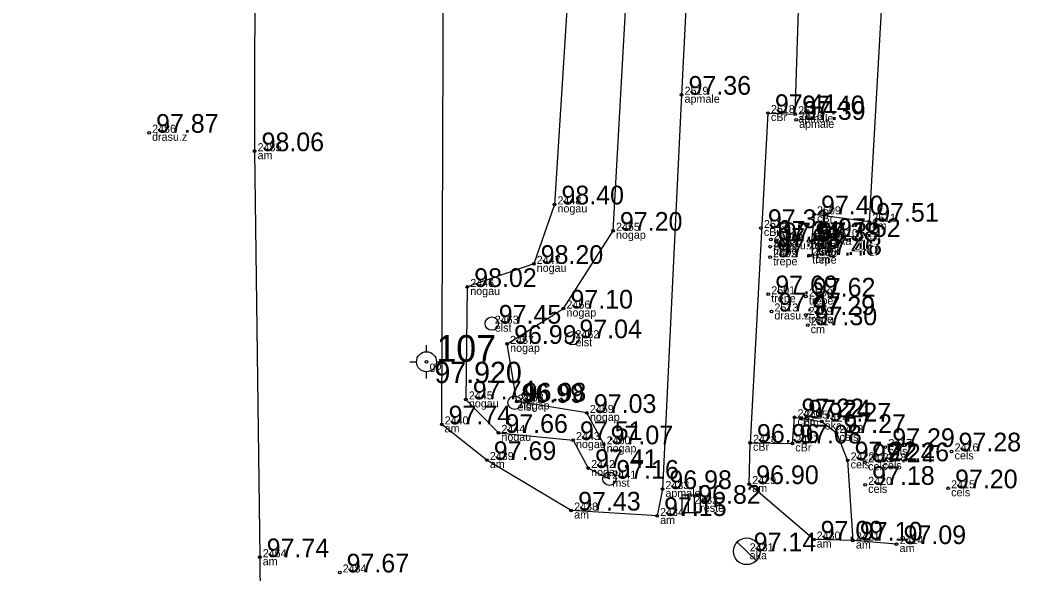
# Model space of a CAD drawing. Extents: x 614911 to 615803, y 262110 to 264311.
# Drawn here: x 615617.37 to 615654.84, y 263695.36 to 263716.11 of the extents above; entities that cross this region are included whole.
import ezdxf

# ---------------------------------------------------------------- set-up
doc = ezdxf.new("R2010")
doc.units = 0
for name, color, linetype in [('Level 12', 7, 'Continuous'), ('Level 14', 7, 'Continuous'), ('Level 18', 7, 'Continuous'), ('Level 19', 7, 'Continuous'), ('Level 31', 7, 'Continuous'), ('Level 37', 7, 'Continuous'), ('Level 48', 7, 'Continuous'), ('Level 53', 7, 'Continuous'), ('Level 54', 7, 'Continuous'), ('Level 57', 7, 'Continuous'), ('Level 58', 7, 'Continuous')]:
    doc.layers.add(name, color=color, linetype=linetype)

msp = doc.modelspace()

# ---------------------------------------------------------------- linework, layer by layer
at = {"layer": 'Level 12'}
msp.add_line((615644.244, 263696.556), (615644.962, 263695.86), dxfattribs=at)
msp.add_circle((615644.603, 263696.208), 0.5, dxfattribs=at)
at = {"layer": 'Level 14'}
msp.add_circle((615639.457, 263698.928), 0.25, dxfattribs=at)
at = {"layer": 'Level 18'}
for centre in [(615635.05, 263704.738), (615638.073, 263704.192), (615635.905, 263701.776)]:
    msp.add_circle(centre, 0.25, dxfattribs=at)
at = {"layer": 'Level 19'}
for p, q in [((615632.603, 263703.685), (615632.603, 263703.935)), ((615631.978, 263703.31), (615632.228, 263703.31)), ((615632.978, 263703.31), (615633.228, 263703.31)), ((615632.603, 263702.685), (615632.603, 263702.935))]:
    msp.add_line(p, q, dxfattribs=at)
for radius in [0.375, 0.05]:
    msp.add_circle((615632.603, 263703.31), radius, dxfattribs=at)
at = {"layer": 'Level 31'}
for points in [[(615640.222, 263730.654), (615639.156, 263729.914), (615638.813, 263726.449), (615637.905, 263717.094), (615637.4, 263709.206), (615636.622, 263706.978), (615634.131, 263706.112), (615634.079, 263701.899), (615635.299, 263700.645), (615638.093, 263700.376), (615638.66, 263699.329), (615639.457, 263698.928)], [(615639.457, 263698.928), (615639.243, 263700.218), (615638.615, 263701.392), (615635.987, 263701.822), (615635.625, 263703.98), (615637.738, 263705.304), (615639.592, 263708.219), (615640.082, 263716.921), (615640.446, 263728.602), (615640.222, 263730.654)]]:
    msp.add_lwpolyline(points, dxfattribs=at)
at = {"layer": 'Level 37'}
msp.add_line((615645.399, 263712.629), (615644.726, 263700.275), dxfattribs=at)
for points in [[(615646.42, 263712.583), (615646.571, 263717.284), (615645.57, 263717.375), (615645.829, 263722.722), (615646.745, 263722.686), (615649.356, 263722.525), (615649.488, 263724.049), (615646.845, 263724.286), (615647.201, 263728.251), (615646.044, 263728.294), (615646.06, 263728.662), (615646.054, 263729.067), (615646.131, 263730.287), (615646.177, 263730.745), (615646.364, 263734.645), (615647.16, 263734.641), (615647.309, 263739.2)], [(615623.463, 263732.587), (615626.183, 263728.519), (615626.162, 263711.199), (615626.355, 263695.987), (615626.569, 263669.393), (615626.624, 263652.989), (615626.609, 263646.28), (615624.319, 263644.804), (615621.47, 263643.747), (615617.37, 263642.483)], [(615651.292, 263729.224), (615650.394, 263729.281), (615649.978, 263722.415), (615649.195, 263708.559), (615647.127, 263708.833)], [(615645.399, 263712.629), (615646.42, 263712.583)], [(615647.127, 263708.833), (615647.031, 263707.833), (615647.068, 263707.308)], [(615650.221, 263696.479), (615648.583, 263696.612), (615647.112, 263696.649), (615644.699, 263698.727), (615644.726, 263700.275), (615646.312, 263700.249), (615646.395, 263701.23), (615646.646, 263701.184), (615647.411, 263701.071), (615647.965, 263700.643), (615648.385, 263699.615), (615648.583, 263696.612)]]:
    msp.add_lwpolyline(points, dxfattribs=at)
msp.add_lwpolyline([(615641.246, 263697.532), (615638.026, 263697.736), (615634.864, 263699.629), (615633.172, 263700.964), (615633.282, 263729.057), (615635.783, 263730.47), (615639.727, 263732.973), (615640.708, 263733.057), (615641.041, 263731.463), (615642.275, 263730.097), (615642.979, 263728.451), (615642.874, 263726.607), (615642.77, 263725.478), (615642.162, 263713.315), (615641.444, 263698.541)], close=True, dxfattribs=at)
at = {"layer": 'Level 48'}
for p, q in [((615642.412, 263698.327), (615642.412, 263697.652)), ((615642.637, 263698.327), (615642.637, 263697.652))]:
    msp.add_line(p, q, dxfattribs=at)
msp.add_lwpolyline([(615642.187, 263698.327), (615642.862, 263698.327), (615642.862, 263697.652), (615642.187, 263697.652)], close=True, dxfattribs=at)
at = {"layer": 'Level 57'}
for centre in [(615642.162, 263713.315), (615645.399, 263712.629), (615646.42, 263712.583), (615646.454, 263712.374), (615622.209, 263711.89), (615626.162, 263711.199), (615637.4, 263709.206), (615647.127, 263708.833), (615645.135, 263708.321), (615649.195, 263708.559), (615639.592, 263708.219), (615645.502, 263707.887), (615647.766, 263707.985), (615645.484, 263707.622), (615645.702, 263707.822), (615646.917, 263707.83), (615647.031, 263707.833), (615645.477, 263707.225), (615646.946, 263707.287), (615647.068, 263707.308), (615636.622, 263706.978), (615634.131, 263706.112), (615645.412, 263705.839), (615646.823, 263705.754), (615637.738, 263705.304), (615645.528, 263705.195), (615646.81, 263705.062), (615646.888, 263704.68), (615635.625, 263703.98), (615634.079, 263701.899), (615635.987, 263701.822), (615638.615, 263701.392), (615646.395, 263701.23), (615646.646, 263701.184), (615633.172, 263700.964), (615647.411, 263701.071), (615635.299, 263700.645), (615647.965, 263700.643), (615638.093, 263700.376), (615639.243, 263700.218), (615644.726, 263700.275), (615646.312, 263700.249), (615649.798, 263700.116), (615652.281, 263699.952), (615634.864, 263699.629), (615638.66, 263699.329), (615648.385, 263699.615), (615649.041, 263699.544), (615649.582, 263699.582), (615641.444, 263698.541), (615644.699, 263698.727), (615649.043, 263698.698), (615652.151, 263698.569), (615638.026, 263697.736), (615641.246, 263697.532), (615647.112, 263696.649), (615648.583, 263696.612), (615650.221, 263696.479), (615626.355, 263695.987), (615629.349, 263695.416)]:
    msp.add_circle(centre, 0.05, dxfattribs=at)
at = {"layer": 'Level 58'}
for centre in [(615642.162, 263713.315), (615645.399, 263712.629), (615646.42, 263712.583), (615646.454, 263712.374), (615622.209, 263711.89), (615626.162, 263711.199), (615637.4, 263709.206), (615647.127, 263708.833), (615645.135, 263708.321), (615649.195, 263708.559), (615639.592, 263708.219), (615645.502, 263707.887), (615647.766, 263707.985), (615645.484, 263707.622), (615645.702, 263707.822), (615646.917, 263707.83), (615647.031, 263707.833), (615645.477, 263707.225), (615646.946, 263707.287), (615647.068, 263707.308), (615636.622, 263706.978), (615634.131, 263706.112), (615645.412, 263705.839), (615646.823, 263705.754), (615637.738, 263705.304), (615645.528, 263705.195), (615646.81, 263705.062), (615646.888, 263704.68), (615635.625, 263703.98), (615634.079, 263701.899), (615635.987, 263701.822), (615638.615, 263701.392), (615646.395, 263701.23), (615646.646, 263701.184), (615633.172, 263700.964), (615647.411, 263701.071), (615635.299, 263700.645), (615647.965, 263700.643), (615638.093, 263700.376), (615639.243, 263700.218), (615644.726, 263700.275), (615646.312, 263700.249), (615649.798, 263700.116), (615652.281, 263699.952), (615634.864, 263699.629), (615638.66, 263699.329), (615648.385, 263699.615), (615649.041, 263699.544), (615649.582, 263699.582), (615641.444, 263698.541), (615644.699, 263698.727), (615649.043, 263698.698), (615652.151, 263698.569), (615638.026, 263697.736), (615641.246, 263697.532), (615647.112, 263696.649), (615648.583, 263696.612), (615650.221, 263696.479), (615626.355, 263695.987), (615629.349, 263695.416)]:
    msp.add_circle(centre, 0.05, dxfattribs=at)

# ---------------------------------------------------------------- texts
at = {"layer": 'Level 19'}
for s, height, p in [(' 107', 1, (615632.603, 263703.31)), (' 97.920', 0.8, (615632.603, 263702.51))]:
    msp.add_text(s, height=height, dxfattribs=at).set_placement(p)
at = {"layer": 'Level 48'}
msp.add_text(' 96.82', height=0.7, dxfattribs=at).set_placement((615642.525, 263697.989))
at = {"layer": 'Level 53'}
for s, p in [(' apmale', (615642.162, 263713.015)), (' cBr', (615645.399, 263712.329)), (' apmale', (615646.42, 263712.283)), (' apmale', (615646.454, 263712.074)), (' drasu.z', (615622.209, 263711.59)), (' am', (615626.162, 263710.899)), (' nogau', (615637.4, 263708.906)), (' cBr', (615647.127, 263708.533)), (' cBr', (615645.135, 263708.021)), (' cm', (615649.195, 263708.259)), (' nogap', (615639.592, 263707.919)), (' eka', (615647.766, 263707.685)), (' trepe', (615645.484, 263707.322)), (' trepe', (615645.502, 263707.587)), (' drasu.z', (615645.702, 263707.522)), (' trepe', (615646.917, 263707.53)), (' cBr', (615647.031, 263707.533)), (' trepe', (615645.477, 263706.925)), (' trepe', (615646.946, 263706.987)), (' cm', (615647.068, 263707.008)), (' nogau', (615636.622, 263706.678)), (' nogau', (615634.131, 263705.812)), (' trepe', (615645.412, 263705.539)), (' trepe', (615646.823, 263705.454)), (' nogap', (615637.738, 263705.004)), (' drasu.z', (615645.528, 263704.895)), (' trepe', (615646.81, 263704.762)), (' elst', (615635.05, 263704.438)), (' cm', (615646.888, 263704.38)), (' elst', (615638.073, 263703.892)), (' nogap', (615635.625, 263703.68)), (' gp', (615632.603, 263703.01)), (' nogau', (615634.079, 263701.599)), (' elst', (615635.905, 263701.476)), (' nogap', (615635.987, 263701.522)), (' nogap', (615638.615, 263701.092)), (' cBr', (615646.395, 263700.93)), (' am', (615633.172, 263700.664)), (' cm', (615646.646, 263700.884)), (' eka', (615647.411, 263700.771)), (' nogau', (615635.299, 263700.345)), (' cels', (615647.965, 263700.343)), (' nogau', (615638.093, 263700.076)), (' nogap', (615639.243, 263699.918)), (' cBr', (615644.726, 263699.975)), (' cBr', (615646.312, 263699.949)), (' cels', (615649.798, 263699.816)), (' cels', (615652.281, 263699.652)), (' am', (615634.864, 263699.329)), (' cels', (615648.385, 263699.315)), (' cels', (615649.041, 263699.244)), (' cels', (615649.582, 263699.282)), (' nogau', (615638.66, 263699.029)), (' mst', (615639.457, 263698.628)), (' am', (615644.699, 263698.427)), (' cels', (615649.043, 263698.398)), (' cels', (615652.151, 263698.269)), (' apmale', (615641.444, 263698.241)), (' Lreste', (615642.525, 263697.689)), (' am', (615638.026, 263697.436)), (' am', (615641.246, 263697.232)), (' am', (615647.112, 263696.349)), (' am', (615648.583, 263696.312)), (' am', (615650.221, 263696.179)), (' aka', (615644.603, 263695.908)), (' am', (615626.355, 263695.687))]:
    msp.add_text(s, height=0.3, dxfattribs=at).set_placement(p)
at = {"layer": 'Level 54'}
for s, p in [(' 2519', (615642.162, 263713.315)), (' 2518', (615645.399, 263712.629)), (' 2517', (615646.42, 263712.583)), (' 2516', (615646.454, 263712.374)), (' 2486', (615622.209, 263711.89)), (' 2485', (615626.162, 263711.199)), (' 2448', (615637.4, 263709.206)), (' 2509', (615647.127, 263708.833)), (' 2511', (615649.195, 263708.559)), (' 2455', (615639.592, 263708.219)), (' 2515', (615645.135, 263708.321)), (' 2504', (615645.502, 263707.887)), (' 2512', (615645.702, 263707.822)), (' 2505', (615646.917, 263707.83)), (' 2508', (615647.031, 263707.833)), (' 2510', (615647.766, 263707.985)), (' 2503', (615645.484, 263707.622)), (' 2506', (615646.946, 263707.287)), (' 2507', (615647.068, 263707.308)), (' 2447', (615636.622, 263706.978)), (' 2502', (615645.477, 263707.225)), (' 2446', (615634.131, 263706.112)), (' 2501', (615645.412, 263705.839)), (' 2500', (615646.823, 263705.754)), (' 2456', (615637.738, 263705.304)), (' 2513', (615645.528, 263705.195)), (' 2499', (615646.81, 263705.062)), (' 2463', (615635.05, 263704.738)), (' 2514', (615646.888, 263704.68)), (' 2457', (615635.625, 263703.98)), (' 2462', (615638.073, 263704.192)), (' 2445', (615634.079, 263701.899)), (' 2461', (615635.905, 263701.776)), (' 2458', (615635.987, 263701.822)), (' 2459', (615638.615, 263701.392)), (' 2440', (615633.172, 263700.964)), (' 2426', (615646.395, 263701.23)), (' 2425', (615646.646, 263701.184)), (' 2424', (615647.411, 263701.071)), (' 2444', (615635.299, 263700.645)), (' 2423', (615647.965, 263700.643)), (' 2443', (615638.093, 263700.376)), (' 2460', (615639.243, 263700.218)), (' 2428', (615644.726, 263700.275)), (' 2427', (615646.312, 263700.249)), (' 2417', (615649.798, 263700.116)), (' 2416', (615652.281, 263699.952)), (' 2439', (615634.864, 263699.629)), (' 2422', (615648.385, 263699.615)), (' 2419', (615649.041, 263699.544)), (' 2418', (615649.582, 263699.582)), (' 2442', (615638.66, 263699.329)), (' 2441', (615639.457, 263698.928)), (' 2429', (615644.699, 263698.727)), (' 2420', (615649.043, 263698.698)), (' 2433', (615641.444, 263698.541)), (' 2415', (615652.151, 263698.569)), (' 2432', (615642.525, 263697.989)), (' 2438', (615638.026, 263697.736)), (' 2434', (615641.246, 263697.532)), (' 2430', (615647.112, 263696.649)), (' 2421', (615648.583, 263696.612)), (' 2414', (615650.221, 263696.479)), (' 2431', (615644.603, 263696.208)), (' 2464', (615626.355, 263695.987)), (' 2484', (615629.349, 263695.416))]:
    msp.add_text(s, height=0.3, dxfattribs=at).set_placement(p)
at = {"layer": 'Level 58'}
for s, p in [(' 97.36', (615642.162, 263713.315)), (' 97.41', (615645.399, 263712.629)), (' 97.40', (615646.42, 263712.583)), (' 97.39', (615646.454, 263712.374)), (' 97.87', (615622.209, 263711.89)), (' 98.06', (615626.162, 263711.199)), (' 98.40', (615637.4, 263709.206)), (' 97.40', (615647.127, 263708.833)), (' 97.51', (615649.195, 263708.559)), (' 97.20', (615639.592, 263708.219)), (' 97.31', (615645.135, 263708.321)), (' 97.52', (615647.766, 263707.985)), (' 97.63', (615645.484, 263707.622)), (' 97.34', (615645.502, 263707.887)), (' 97.50', (615645.702, 263707.822)), (' 97.38', (615646.917, 263707.83)), (' 97.39', (615647.031, 263707.833)), (' 97.75', (615645.477, 263707.225)), (' 97.46', (615646.946, 263707.287)), (' 97.48', (615647.068, 263707.308)), (' 98.20', (615636.622, 263706.978)), (' 98.02', (615634.131, 263706.112)), (' 97.69', (615645.412, 263705.839)), (' 97.62', (615646.823, 263705.754)), (' 97.10', (615637.738, 263705.304)), (' 97.47', (615645.528, 263705.195)), (' 97.29', (615646.81, 263705.062)), (' 97.45', (615635.05, 263704.738)), (' 97.30', (615646.888, 263704.68)), (' 96.99', (615635.625, 263703.98)), (' 97.04', (615638.073, 263704.192)), (' 97.74', (615634.079, 263701.899)), (' 96.99', (615635.905, 263701.776)), (' 96.98', (615635.987, 263701.822)), (' 97.03', (615638.615, 263701.392)), (' 97.22', (615646.395, 263701.23)), (' 97.74', (615633.172, 263700.964)), (' 97.24', (615646.646, 263701.184)), (' 97.27', (615647.411, 263701.071)), (' 97.66', (615635.299, 263700.645)), (' 97.27', (615647.965, 263700.643)), (' 97.51', (615638.093, 263700.376)), (' 97.07', (615639.243, 263700.218)), (' 96.96', (615644.726, 263700.275)), (' 97.08', (615646.312, 263700.249)), (' 97.29', (615649.798, 263700.116)), (' 97.28', (615652.281, 263699.952)), (' 97.69', (615634.864, 263699.629)), (' 97.22', (615648.385, 263699.615)), (' 97.24', (615649.041, 263699.544)), (' 97.26', (615649.582, 263699.582)), (' 97.41', (615638.66, 263699.329)), (' 97.16', (615639.457, 263698.928)), (' 96.90', (615644.699, 263698.727)), (' 97.18', (615649.043, 263698.698)), (' 96.98', (615641.444, 263698.541)), (' 97.20', (615652.151, 263698.569)), (' 97.43', (615638.026, 263697.736)), (' 97.15', (615641.246, 263697.532)), (' 97.09', (615647.112, 263696.649)), (' 97.10', (615648.583, 263696.612)), (' 97.09', (615650.221, 263696.479)), (' 97.74', (615626.355, 263695.987)), (' 97.14', (615644.603, 263696.208)), (' 97.67', (615629.349, 263695.416))]:
    msp.add_text(s, height=0.7, dxfattribs=at).set_placement(p)

doc.saveas('drawing.dxf')
